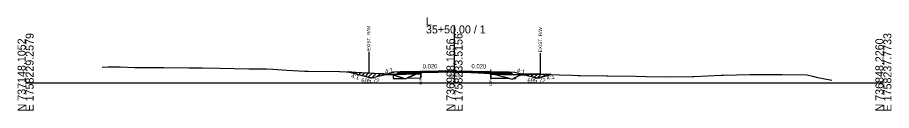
# Model space of a CAD drawing. Extents: x -26 to 4303, y -10 to 9577.
# Drawn here: x 1997.2 to 2302.8, y 5490.3 to 5523 of the extents above; entities that cross this region are included whole.
import ezdxf

# ---------------------------------------------------------------- set-up
doc = ezdxf.new("R2010")
doc.units = 0
for name, color, linetype in [('Default', 7, 'Continuous'), ('Exist CMT Pavement', 7, 'Continuous'), ('Old_Level_2', 7, 'Continuous'), ('Pattern 1', 7, 'Continuous'), ('Prop CMT Conc Surface', 7, 'Continuous'), ('Prop CMT Concrete Structures', 7, 'Continuous'), ('Prop CMT Pvmt Course 1', 7, 'Continuous'), ('Prop CMT Pvmt Course 1 CG', 7, 'Continuous'), ('Prop CMT Pvmt Course 1 Wedge', 7, 'Continuous'), ('Prop CMT Pvmt Course 2', 7, 'Continuous'), ('Prop CMT Pvmt Course 2 Wedge', 7, 'Continuous'), ('Prop CMT Pvmt Course 3', 7, 'Continuous'), ('Prop CMT Pvmt Surface', 7, 'Continuous'), ('Prop CMT Pvmt Surface Shoulder', 7, 'Continuous'), ('Prop CMT Pvmt Wedge Surface 1', 7, 'Continuous'), ('Prop CMT Pvmt Wedge Surface 2', 7, 'Continuous'), ('Prop CMT Pvmt Wedge Surface 3', 7, 'Continuous'), ('Prop CMT Shld Paved Course 1', 7, 'Continuous'), ('Prop CMT Shld Paved Course 2', 7, 'Continuous'), ('Prop CMT Shld Paved Course 3', 7, 'Continuous'), ('Prop CMT Slope Grass', 7, 'Continuous'), ('Prop CMT Subgrade Earthwork', 7, 'Continuous'), ('Prop Road Sect_ Recs - UC Shallow (Outline)', 7, 'Continuous'), ('Prop Shade Light', 7, 'Continuous'), ('Prop XS DDE Elevations', 7, 'Continuous'), ('Prop XS Ditch Standard Text', 7, 'Continuous'), ('Prop XS Hydro Elevations', 7, 'Continuous'), ('Prop XS SE Text', 7, 'Continuous'), ('Prop XS Side Slope Text', 7, 'Continuous'), ('Prop XS Wedging', 7, 'Continuous')]:
    doc.layers.add(name, color=color, linetype=linetype)

msp = doc.modelspace()

# ---------------------------------------------------------------- linework, layer by layer
at = {"layer": 'Exist CMT Pavement'}
for points in [[(2150, 5504.26), (2133, 5503.92)], [(2150, 5504.26), (2167, 5503.92)]]:
    msp.add_lwpolyline(points, dxfattribs=at)
at = {"layer": 'Old_Level_2'}
for p, q in [((2150, 5500), (2150, 5520.16)), ((2150, 5500), (2150, 5520.16)), ((2000, 5500), (2150, 5500)), ((2000, 5500), (2150, 5500)), ((2150, 5500), (2300, 5500)), ((2150, 5500), (2300, 5500))]:
    msp.add_line(p, q, dxfattribs=at)
at = {"layer": 'Pattern 1'}
for p, q in [((2113.18, 5503.77), (2113.22, 5503.82)), ((2113.46, 5503.6), (2113.65, 5503.79)), ((2114.31, 5503.49), (2114.56, 5503.75)), ((2115.44, 5503.21), (2115.9, 5503.67)), ((2116.57, 5502.92), (2117.25, 5503.6)), ((2117.7, 5502.64), (2118.59, 5503.53)), ((2118.83, 5502.36), (2119.93, 5503.46)), ((2119.96, 5502.08), (2121.27, 5503.39)), ((2121.16, 5501.86), (2122.62, 5503.31)), ((2123.04, 5502.33), (2123.96, 5503.24)), ((2124.93, 5502.8), (2125.3, 5503.17)), ((2126.56, 5503.01), (2126.64, 5503.1)), ((2138.06, 5503.24), (2138.21, 5503.39)), ((2138.19, 5503.25), (2138.21, 5503.27)), ((2174.59, 5502.92), (2174.74, 5503.06)), ((2175.72, 5502.64), (2176.17, 5503.09)), ((2176.85, 5502.35), (2177.6, 5503.1)), ((2177.99, 5502.07), (2178.99, 5503.07)), ((2179.19, 5501.87), (2180.36, 5503.03)), ((2181.08, 5502.34), (2181.74, 5502.99)), ((2182.97, 5502.81), (2183.11, 5502.95))]:
    msp.add_line(p, q, dxfattribs=at)
for points in [[(2121, 5501.82), (2125.72, 5503), (2127.66, 5503.04), (2126.89, 5503.08), (2125.33, 5503.17), (2122.03, 5503.35), (2117.55, 5503.59), (2115.35, 5503.7), (2112.94, 5503.83)], [(2136.76, 5503.22), (2138.21, 5503.25), (2138.21, 5503.83)], [(2163.13, 5503.21), (2162.67, 5503.21), (2162.67, 5503.31)], [(2174.28, 5503), (2179, 5501.82), (2183.5, 5502.94), (2182.19, 5502.98), (2179.73, 5503.05), (2177.96, 5503.1), (2177.23, 5503.1), (2175.92, 5503.08), (2174.13, 5503.05), (2173.48, 5503.04), (2173.42, 5503.01)]]:
    msp.add_lwpolyline(points, close=True, dxfattribs=at)
at = {"layer": 'Prop CMT Conc Surface'}
for points in [[(2138.21, 5503.77), (2133, 5503.67)], [(2133, 5503.67), (2133, 5503.46)], [(2133, 5503.46), (2138.21, 5503.57)], [(2138.21, 5503.57), (2138.21, 5503.77)], [(2162.67, 5503.55), (2162.67, 5503.76)], [(2162.67, 5503.76), (2167, 5503.67)], [(2167, 5503.46), (2162.67, 5503.55)], [(2167, 5503.67), (2167, 5503.46)]]:
    msp.add_lwpolyline(points, dxfattribs=at)
at = {"layer": 'Prop CMT Concrete Structures'}
for points in [[(2133, 5503.67), (2133, 5503.92)], [(2138.21, 5503.77), (2133, 5503.67)], [(2150, 5504.13), (2138.21, 5503.9)], [(2138.21, 5503.9), (2138.21, 5503.77)], [(2150, 5504.13), (2162.67, 5503.88)], [(2162.67, 5503.88), (2162.67, 5503.76)], [(2162.67, 5503.76), (2167, 5503.67)], [(2167, 5503.67), (2167, 5503.92)]]:
    msp.add_lwpolyline(points, dxfattribs=at)
at = {"layer": 'Prop CMT Pvmt Course 1'}
for points in [[(2138.21, 5503.57), (2133, 5503.46)], [(2133, 5503.46), (2133, 5503.13)], [(2133, 5503.13), (2138.21, 5503.23)], [(2138.21, 5503.23), (2138.21, 5503.57)], [(2162.67, 5503.55), (2167, 5503.46)], [(2162.67, 5503.21), (2162.67, 5503.55)], [(2167, 5503.13), (2162.67, 5503.21)], [(2167, 5503.46), (2167, 5503.13)]]:
    msp.add_lwpolyline(points, dxfattribs=at)
at = {"layer": 'Prop CMT Pvmt Course 1 Wedge'}
for points in [[(2162.67, 5503.31), (2162.51, 5503.35), (2162.44, 5503.35), (2162.13, 5503.36), (2160.52, 5503.44), (2159.42, 5503.48), (2158.26, 5503.55), (2156.96, 5503.63), (2156.92, 5503.63), (2155.97, 5503.68)], [(2155.97, 5503.68), (2156.92, 5503.66)], [(2156.92, 5503.66), (2156.96, 5503.66), (2158.26, 5503.64), (2159.42, 5503.61), (2160.52, 5503.59), (2162.13, 5503.56), (2162.44, 5503.55), (2162.51, 5503.55), (2162.67, 5503.55)], [(2162.67, 5503.55), (2162.67, 5503.31)]]:
    msp.add_lwpolyline(points, dxfattribs=at)
at = {"layer": 'Prop CMT Pvmt Course 2'}
for points in [[(2133, 5503.92), (2131, 5503.88), (2130.74, 5503.62)], [(2130.74, 5503.62), (2133, 5503.67)], [(2133, 5503.67), (2133, 5503.92)], [(2167, 5503.92), (2169, 5503.88), (2169.26, 5503.62)], [(2167, 5503.67), (2167, 5503.92)], [(2169.26, 5503.62), (2167, 5503.67)]]:
    msp.add_lwpolyline(points, dxfattribs=at)
at = {"layer": 'Prop CMT Pvmt Course 2 Wedge'}
for points in [[(2131, 5503.88), (2129, 5503.72), (2121, 5501.72), (2112.44, 5503.86)], [(2169, 5503.88), (2171, 5503.72), (2179, 5501.72), (2183.85, 5502.93)]]:
    msp.add_lwpolyline(points, dxfattribs=at)
at = {"layer": 'Prop CMT Pvmt Course 3'}
for points in [[(2133, 5503.67), (2130.74, 5503.62), (2130.53, 5503.41)], [(2130.53, 5503.41), (2133, 5503.46)], [(2133, 5503.46), (2133, 5503.67)], [(2167, 5503.67), (2169.26, 5503.62), (2169.47, 5503.41)], [(2167, 5503.46), (2167, 5503.67)], [(2169.47, 5503.41), (2167, 5503.46)]]:
    msp.add_lwpolyline(points, dxfattribs=at)
at = {"layer": 'Prop CMT Pvmt Surface'}
for points in [[(2150, 5504.01), (2133, 5503.67)], [(2133, 5503.67), (2133, 5503.92)], [(2150, 5504.01), (2167, 5503.67)], [(2167, 5503.67), (2167, 5503.92)]]:
    msp.add_lwpolyline(points, dxfattribs=at)
at = {"layer": 'Prop CMT Pvmt Surface Shoulder'}
for points in [[(2138.21, 5503.83), (2138.27, 5503.86), (2139.15, 5503.9), (2139.23, 5503.9), (2139.67, 5503.91), (2139.94, 5503.91), (2141.08, 5503.9), (2141.91, 5503.9), (2142.36, 5503.9), (2144.41, 5503.92), (2144.8, 5503.92), (2146.91, 5503.9), (2147.23, 5503.9), (2149.42, 5503.91), (2150, 5503.91)], [(2150, 5503.91), (2150.52, 5503.91), (2150.62, 5503.91), (2150.65, 5503.91), (2150.67, 5503.91), (2150.73, 5503.91), (2150.77, 5503.91), (2150.78, 5503.91), (2150.81, 5503.91), (2150.9, 5503.9), (2151.92, 5503.87), (2152.09, 5503.87), (2154.42, 5503.77), (2154.52, 5503.76), (2156.92, 5503.63), (2156.96, 5503.63), (2158.26, 5503.55), (2159.42, 5503.48), (2160.52, 5503.44), (2162.13, 5503.36), (2162.44, 5503.35), (2162.51, 5503.35), (2162.67, 5503.31)]]:
    msp.add_lwpolyline(points, dxfattribs=at)
at = {"layer": 'Prop CMT Pvmt Wedge Surface 1'}
for p, q in [((2133.02, 5503), (2125.53, 5502.85)), ((2138.21, 5503.11), (2133.02, 5503)), ((2162.67, 5503.09), (2166.98, 5503)), ((2166.98, 5503), (2174.47, 5502.85))]:
    msp.add_line(p, q, dxfattribs=at)
for points in [[(2138.21, 5503.11), (2138.21, 5503.83)], [(2162.67, 5503.09), (2162.67, 5503.31)]]:
    msp.add_lwpolyline(points, dxfattribs=at)
at = {"layer": 'Prop CMT Pvmt Wedge Surface 2'}
for points in [[(2138.21, 5503.9), (2138.27, 5503.9), (2139.15, 5503.92), (2139.23, 5503.92), (2139.67, 5503.93), (2139.94, 5503.93), (2141.08, 5503.96), (2141.91, 5503.97), (2142.36, 5503.98), (2144.41, 5504.02), (2144.8, 5504.03), (2146.91, 5504.07), (2147.23, 5504.08), (2149.42, 5504.12), (2150, 5504.13)], [(2150, 5504.01), (2149.42, 5504), (2147.23, 5503.95), (2146.91, 5503.95), (2145.31, 5503.92), (2144.8, 5503.92), (2144.41, 5503.92), (2142.36, 5503.9), (2141.91, 5503.9), (2141.08, 5503.9), (2139.94, 5503.91), (2139.67, 5503.91), (2139.23, 5503.9), (2139.15, 5503.9), (2138.27, 5503.86), (2138.21, 5503.83)], [(2138.21, 5503.83), (2138.21, 5503.9)], [(2150, 5504.13), (2150, 5504.01)], [(2150, 5504.13), (2150.52, 5504.12), (2150.62, 5504.12), (2150.65, 5504.12), (2150.67, 5504.12), (2150.73, 5504.12), (2150.77, 5504.12), (2150.78, 5504.12), (2150.81, 5504.12), (2150.9, 5504.12), (2151.92, 5504.1), (2152.09, 5504.09), (2154.42, 5504.05), (2154.52, 5504.04), (2156.92, 5504), (2156.96, 5504), (2158.26, 5503.97), (2159.42, 5503.95), (2160.52, 5503.92), (2162.13, 5503.89), (2162.44, 5503.89), (2162.51, 5503.88), (2162.67, 5503.88)], [(2162.67, 5503.76), (2162.51, 5503.76), (2162.44, 5503.76), (2162.13, 5503.77), (2160.52, 5503.8), (2159.42, 5503.82), (2158.26, 5503.84), (2156.96, 5503.87), (2156.92, 5503.87), (2154.52, 5503.92), (2154.42, 5503.92), (2152.09, 5503.97), (2151.92, 5503.97), (2150.9, 5503.99), (2150.81, 5503.99), (2150.78, 5503.99), (2150.77, 5503.99), (2150.73, 5503.99), (2150.67, 5504), (2150.65, 5504), (2150.62, 5504), (2150.52, 5504), (2150, 5504.01)], [(2162.67, 5503.88), (2162.67, 5503.76)]]:
    msp.add_lwpolyline(points, dxfattribs=at)
at = {"layer": 'Prop CMT Pvmt Wedge Surface 3'}
for points in [[(2145.31, 5503.92), (2146.91, 5503.95)], [(2150, 5503.91), (2149.42, 5503.91), (2147.23, 5503.9), (2146.91, 5503.9), (2145.31, 5503.92)], [(2146.91, 5503.95), (2147.23, 5503.95), (2149.42, 5504), (2150, 5504.01)], [(2150, 5504.01), (2150, 5503.91)], [(2150, 5504.01), (2150.52, 5504), (2150.62, 5504), (2150.65, 5504), (2150.67, 5504), (2150.73, 5503.99), (2150.77, 5503.99), (2150.78, 5503.99), (2150.81, 5503.99), (2150.9, 5503.99), (2151.92, 5503.97), (2152.09, 5503.97), (2154.42, 5503.92), (2154.52, 5503.92), (2156.92, 5503.87), (2156.96, 5503.87), (2158.26, 5503.84), (2159.42, 5503.82), (2160.52, 5503.8), (2162.13, 5503.77), (2162.44, 5503.76), (2162.51, 5503.76), (2162.67, 5503.76)], [(2162.67, 5503.55), (2162.51, 5503.55), (2162.44, 5503.55), (2162.13, 5503.56), (2160.52, 5503.59), (2159.42, 5503.61), (2158.26, 5503.64), (2156.96, 5503.66), (2156.92, 5503.66), (2155.97, 5503.68), (2154.52, 5503.76), (2154.42, 5503.77), (2152.09, 5503.87), (2151.92, 5503.87), (2150.9, 5503.9), (2150.81, 5503.91), (2150.78, 5503.91), (2150.77, 5503.91), (2150.73, 5503.91), (2150.67, 5503.91), (2150.65, 5503.91), (2150.62, 5503.91), (2150.52, 5503.91), (2150, 5503.91)], [(2162.67, 5503.76), (2162.67, 5503.55)]]:
    msp.add_lwpolyline(points, dxfattribs=at)
at = {"layer": 'Prop CMT Shld Paved Course 1'}
for points in [[(2133, 5503.46), (2133, 5503.92)], [(2150, 5503.8), (2133, 5503.46)], [(2150, 5503.8), (2167, 5503.46)], [(2167, 5503.46), (2167, 5503.92)]]:
    msp.add_lwpolyline(points, dxfattribs=at)
at = {"layer": 'Prop CMT Shld Paved Course 2'}
for points in [[(2133, 5503.92), (2131, 5503.88)], [(2167, 5503.92), (2169, 5503.88)]]:
    msp.add_lwpolyline(points, dxfattribs=at)
at = {"layer": 'Prop CMT Shld Paved Course 3'}
for points in [[(2150, 5504.26), (2133, 5503.92)], [(2133, 5503.92), (2133, 5503.67)], [(2133, 5503.67), (2138.21, 5503.77)], [(2138.21, 5503.9), (2150, 5504.13)], [(2138.21, 5503.77), (2138.21, 5503.9)], [(2150, 5504.01), (2150, 5504.26)], [(2150, 5504.26), (2167, 5503.92)], [(2150, 5504.13), (2150, 5504.01), (2150, 5504.01)], [(2162.67, 5503.88), (2150, 5504.13)], [(2162.67, 5503.76), (2162.67, 5503.88)], [(2167, 5503.67), (2162.67, 5503.76)], [(2167, 5503.92), (2167, 5503.67)]]:
    msp.add_lwpolyline(points, dxfattribs=at)
at = {"layer": 'Prop CMT Slope Grass'}
msp.add_lwpolyline([(2026.73, 5505.53), (2028.87, 5505.69), (2031.57, 5505.59), (2033.12, 5505.65), (2038.04, 5505.4), (2043.13, 5505.42), (2048.34, 5505.43), (2057.05, 5505.25), (2061.74, 5505.26), (2067.8, 5505.15), (2078.06, 5504.98), (2084.3, 5504.95), (2086.48, 5504.86), (2091.38, 5504.51), (2097.64, 5504.17), (2098.87, 5504.16), (2109.82, 5504), (2123.56, 5503.26), (2126.05, 5503.13), (2127.74, 5503.04), (2128.39, 5502.89), (2132.88, 5501.43), (2136.21, 5502.98), (2138.27, 5503.86), (2139.23, 5503.9), (2139.94, 5503.91), (2141.08, 5503.9), (2141.91, 5503.9), (2142.36, 5503.9), (2144.41, 5503.92), (2144.8, 5503.92), (2146.91, 5503.9), (2147.23, 5503.9), (2149.42, 5503.91), (2150, 5503.91), (2150.73, 5503.91), (2152.09, 5503.87), (2154.52, 5503.76), (2156.96, 5503.63), (2158.26, 5503.55), (2159.42, 5503.48), (2160.52, 5503.44), (2162.13, 5503.36), (2162.51, 5503.35), (2164.38, 5502.91), (2170.15, 5501.35), (2171.74, 5502.09), (2173.48, 5503.04), (2177.66, 5503.11), (2191.24, 5502.72), (2193.2, 5502.65), (2193.86, 5502.63), (2203.21, 5502.5), (2203.59, 5502.5), (2213.32, 5502.32), (2217.11, 5502.27), (2223.4, 5502.19), (2233.23, 5502.2), (2233.7, 5502.23), (2243.23, 5502.74), (2243.99, 5502.74), (2253.24, 5502.95), (2254.29, 5502.95), (2263.24, 5502.94), (2264.59, 5502.93), (2273.25, 5502.88), (2275.17, 5502.4), (2276.53, 5502.01), (2282, 5501)], dxfattribs=at)
at = {"layer": 'Prop CMT Subgrade Earthwork'}
for points in [[(2133, 5503.46), (2130.53, 5503.41), (2130.03, 5503.4), (2129.69, 5503.06)], [(2129.69, 5503.06), (2133, 5503.13)], [(2133, 5503.13), (2133, 5503.46)], [(2167, 5503.46), (2169.47, 5503.41), (2169.97, 5503.4), (2170.31, 5503.06)], [(2167, 5503.13), (2167, 5503.46)], [(2170.31, 5503.06), (2167, 5503.13)]]:
    msp.add_lwpolyline(points, dxfattribs=at)
at = {"layer": 'Prop Road Sect_ Recs - UC Shallow (Outline)'}
for points in [[(2128.51, 5502.85), (2128.53, 5501.52), (2132.34, 5501.6)], [(2133.3, 5501.62), (2138.21, 5501.73), (2138.21, 5503.25), (2136.76, 5503.22), (2135.08, 5502.44)], [(2162.67, 5501.71), (2162.67, 5503.23), (2163.06, 5503.22), (2164.05, 5502.98), (2164.38, 5502.9), (2165.42, 5502.63), (2166.51, 5502.33), (2169.24, 5501.59)]]:
    msp.add_lwpolyline(points, close=True, dxfattribs=at)
msp.add_lwpolyline([(2170.62, 5501.57), (2171.37, 5501.92), (2171.36, 5501.55), (2170.62, 5501.57)], dxfattribs=at)
at = {"layer": 'Prop Shade Light'}
for p, q in [((2128.51, 5502.85), (2128.53, 5501.52)), ((2132.34, 5501.6), (2128.51, 5502.85)), ((2136.76, 5503.22), (2133.3, 5501.62)), ((2138.21, 5503.25), (2136.76, 5503.22)), ((2138.21, 5501.73), (2138.21, 5503.25)), ((2163.13, 5503.21), (2162.67, 5503.21)), ((2162.67, 5503.21), (2162.67, 5501.71)), ((2163.13, 5503.21), (2163.13, 5503.21)), ((2169.24, 5501.59), (2163.13, 5503.21)), ((2163.13, 5503.21), (2163.13, 5503.21)), ((2128.53, 5501.52), (2132.34, 5501.6)), ((2133.3, 5501.62), (2138.21, 5501.73)), ((2162.67, 5501.71), (2169.24, 5501.59)), ((2171.37, 5501.92), (2170.62, 5501.57)), ((2170.62, 5501.57), (2171.36, 5501.55)), ((2171.36, 5501.55), (2171.37, 5501.92))]:
    msp.add_line(p, q, dxfattribs=at)
at = {"layer": 'Prop XS DDE Elevations'}
for points in [[(2126.53, 5503.1), (2125.53, 5502.85), (2121, 5501.72), (2112.44, 5503.86), (2123.56, 5503.26), (2126.05, 5503.13)], [(2126.53, 5503.1), (2125.53, 5502.85), (2128.31, 5502.91), (2127.74, 5503.04)], [(2133.02, 5503), (2128.31, 5502.91), (2128.39, 5502.89), (2132.88, 5501.43), (2136.21, 5502.98), (2136.42, 5503.07)], [(2138.21, 5503.11), (2136.42, 5503.07), (2138.21, 5503.83)], [(2139.15, 5503.9), (2139.23, 5503.9), (2138.27, 5503.86)], [(2139.67, 5503.91), (2139.94, 5503.91), (2139.23, 5503.9)], [(2150.52, 5503.91), (2150.62, 5503.91), (2150.65, 5503.91), (2150.67, 5503.91), (2150.73, 5503.91), (2150, 5503.91)], [(2150.78, 5503.91), (2150.81, 5503.91), (2150.9, 5503.9), (2151.62, 5503.88)], [(2151.62, 5503.88), (2151.92, 5503.87), (2152.09, 5503.87)], [(2152.09, 5503.87), (2154.52, 5503.76), (2154.42, 5503.77)], [(2154.52, 5503.76), (2156.92, 5503.63), (2156.96, 5503.63)], [(2162.13, 5503.36), (2162.44, 5503.35), (2162.51, 5503.35)], [(2162.67, 5503.09), (2162.67, 5503.31), (2163.7, 5503.07)], [(2170.15, 5501.35), (2171.74, 5502.09), (2173.18, 5502.88), (2166.98, 5503), (2163.7, 5503.07), (2164.38, 5502.91)], [(2173.18, 5502.88), (2174.47, 5502.85), (2173.69, 5503.05), (2173.48, 5503.04)], [(2173.69, 5503.05), (2174.47, 5502.85), (2179, 5501.72), (2183.85, 5502.93), (2177.66, 5503.11)]]:
    msp.add_lwpolyline(points, close=True, dxfattribs=at)
at = {"layer": 'Prop XS Ditch Standard Text'}
for p, q in [((2120, 5510.86), (2120, 5503.45)), ((2180, 5510.44), (2180, 5503.04)), ((2138.21, 5503.83), (2138.21, 5501.78)), ((2162.67, 5503.31), (2162.67, 5501.26))]:
    msp.add_line(p, q, dxfattribs=at)
at = {"layer": 'Prop XS Wedging'}
for p, q in [((2138.21, 5503.83), (2138.21, 5504.24)), ((2138.21, 5503.9), (2138.21, 5503.83)), ((2138.21, 5503.83), (2138.27, 5503.86)), ((2156.17, 5503.89), (2155.96, 5503.68)), ((2155.96, 5503.68), (2156.17, 5503.89)), ((2156.17, 5503.89), (2155.96, 5503.68)), ((2155.96, 5503.68), (2156.92, 5503.63)), ((2156.17, 5503.89), (2162.67, 5503.76)), ((2162.67, 5503.76), (2156.17, 5503.89)), ((2162.67, 5503.31), (2162.67, 5504.61)), ((2162.67, 5503.76), (2162.67, 5503.88)), ((2162.67, 5503.31), (2162.67, 5503.76))]:
    msp.add_line(p, q, dxfattribs=at)
for points in [[(2150, 5504.13), (2133, 5503.79)], [(2150, 5504.13), (2150, 5504.13), (2138.21, 5503.9)], [(2138.27, 5503.86), (2139.15, 5503.9), (2139.23, 5503.9)], [(2139.23, 5503.9), (2139.67, 5503.91), (2139.94, 5503.91)], [(2139.94, 5503.91), (2141.08, 5503.9), (2141.91, 5503.9), (2142.36, 5503.9), (2144.41, 5503.92)], [(2144.41, 5503.92), (2144.8, 5503.92), (2146.91, 5503.9), (2147.23, 5503.9), (2149.42, 5503.91), (2150, 5503.91), (2150.52, 5503.91), (2150.62, 5503.91), (2150.65, 5503.91), (2150.67, 5503.91), (2150.73, 5503.91), (2150.77, 5503.91), (2150.77, 5503.91)], [(2150, 5504.13), (2167, 5503.79)], [(2162.67, 5503.88), (2150, 5504.13), (2150, 5504.13)], [(2150.77, 5503.91), (2150.78, 5503.91), (2150.79, 5503.91)], [(2150.79, 5503.91), (2150.81, 5503.91), (2151.61, 5503.88)], [(2151.61, 5503.88), (2151.92, 5503.87), (2152.09, 5503.87), (2154.42, 5503.77), (2154.52, 5503.76), (2155.96, 5503.68), (2155.96, 5503.68)], [(2156.17, 5503.89), (2167, 5503.67)], [(2156.92, 5503.63), (2156.96, 5503.63), (2158.26, 5503.55)], [(2158.26, 5503.55), (2159.42, 5503.48), (2160.52, 5503.44), (2162.13, 5503.36), (2162.51, 5503.35), (2162.67, 5503.31)]]:
    msp.add_lwpolyline(points, dxfattribs=at)

# ---------------------------------------------------------------- texts
at = {"layer": 'Default'}
msp.add_text('-', height=0.0001, dxfattribs=at).set_placement((2000, 5500))
at = {"layer": 'Old_Level_2'}
for s, p in [('L', (2140, 5520.16)), ('L', (2140, 5520.16)), ('35+50.00 / 1', (2140, 5517.36)), ('35+50.00 / 1', (2140, 5517.36))]:
    msp.add_text(s, height=2.8, dxfattribs=at).set_placement(p)
for s, p in [('N 737148.1052', (2000, 5490)), ('N 737148.1052', (2000, 5490)), ('E 1758229.2579', (2002.8, 5490)), ('E 1758229.2579', (2002.8, 5490)), ('N 736998.1656', (2150, 5490)), ('N 736998.1656', (2150, 5490)), ('E 1758233.5156', (2152.8, 5490)), ('E 1758233.5156', (2152.8, 5490)), ('N 736848.2260', (2300, 5490)), ('N 736848.2260', (2300, 5490)), ('E 1758237.7733', (2302.8, 5490)), ('E 1758237.7733', (2302.8, 5490))]:
    msp.add_text(s, height=2.8, rotation=90, dxfattribs=at).set_placement(p)
at = {"layer": 'Prop CMT Pvmt Course 1 CG'}
msp.add_text('697.91', height=1, dxfattribs=at).set_placement((2148.04, 5501.91))
at = {"layer": 'Prop XS Ditch Standard Text'}
for s, height, p in [('EXIST. R/W', 1.181, (2120.59, 5511.16)), ('EXIST. R/W', 1.181, (2180.59, 5510.75)), ('EOP', 0.787, (2138.6, 5499.39)), ('EOP', 0.787, (2163.06, 5498.87))]:
    msp.add_text(s, height=height, rotation=90, dxfattribs=at).set_placement(p)
at = {"layer": 'Prop XS Hydro Elevations'}
for p in [(2117.41, 5500.04), (2175.51, 5500.1)]:
    msp.add_text('695.72', height=1.5, dxfattribs=at).set_placement(p)
at = {"layer": 'Prop XS SE Text'}
for rotation, p in [(1.1458, (2138.86, 5505.04)), (358.8542, (2155.9, 5505.14))]:
    msp.add_text('0.020', height=1.5, rotation=rotation, dxfattribs=at).set_placement(p)
at = {"layer": 'Prop XS Side Slope Text'}
for rotation, p in [(345.9638, (2113.71, 5501.83)), (14.0362, (2125.91, 5503.23)), (345.9638, (2171.66, 5503.75)), (14.0362, (2182.36, 5500.91))]:
    msp.add_text('4:1', height=1.5, rotation=rotation, dxfattribs=at).set_placement(p)

doc.saveas('drawing.dxf')
